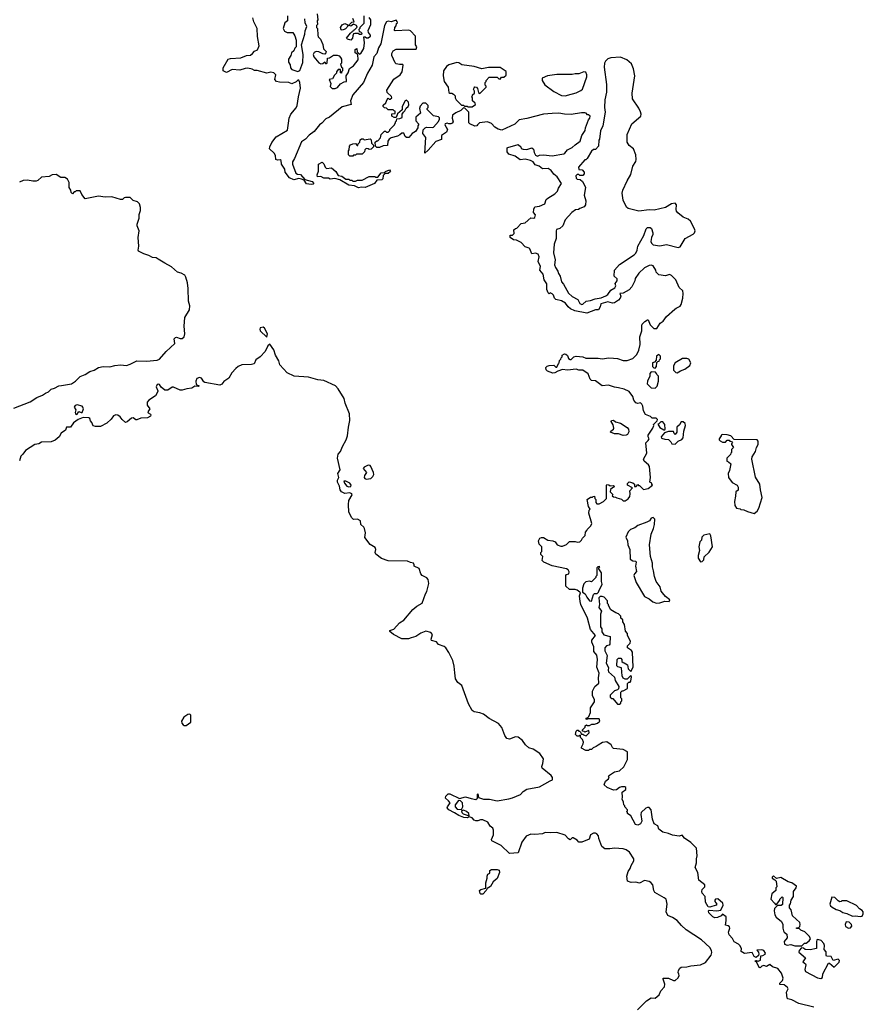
# Model space of a CAD drawing. Extents: x 2029826 to 2248070, y 228728 to 402406.
# Tile 364 of 368: x 2175448 to 2184207, y 354775 to 364996. Entities that reach past the tile are written whole.
import ezdxf

# ---------------------------------------------------------------- set-up
doc = ezdxf.new("R2010")
doc.units = 0

msp = doc.modelspace()

# ---------------------------------------------------------------- linework, layer by layer
at = {"layer": '0CON10XD'}
for points in [[(2177917, 364823), (2177912, 364905), (2177880, 364975), (2177870, 365015)], [(2178230, 365035), (2178230, 364985), (2178200, 364965), (2178182, 364905), (2178198, 364878), (2178225, 364862), (2178285, 364862), (2178305, 364830), (2178318, 364785), (2178318, 364715), (2178305, 364700), (2178295, 364672), (2178269, 364651), (2178262, 364625), (2178240, 364585), (2178240, 364555), (2178257, 364527), (2178260, 364495), (2178275, 364480), (2178335, 364458), (2178355, 364470), (2178388, 364552), (2178390, 364635), (2178372, 364735), (2178410, 364845), (2178411, 364879), (2178428, 364925), (2178413, 364963), (2178408, 365005)], [(2178537, 365057), (2178542, 364995), (2178538, 364985), (2178540, 364945), (2178530, 364935), (2178530, 364915), (2178540, 364905), (2178544, 364834), (2178548, 364818), (2178572, 364795), (2178595, 364740), (2178603, 364693), (2178630, 364665), (2178628, 364652), (2178615, 364640), (2178595, 364642), (2178552, 364662), (2178525, 364666), (2178505, 364654), (2178496, 364635), (2178501, 364611), (2178555, 364550), (2178575, 364538), (2178595, 364540), (2178615, 364560), (2178622, 364542), (2178635, 364540), (2178640, 364545), (2178642, 364598), (2178665, 364602), (2178705, 364628), (2178745, 364628), (2178765, 364620), (2178780, 364605), (2178788, 364585), (2178790, 364545), (2178780, 364535), (2178790, 364505), (2178800, 364495), (2178800, 364465), (2178790, 364455), (2178788, 364442), (2178780, 364445), (2178778, 364478), (2178755, 364480), (2178738, 364455), (2178738, 364442), (2178715, 364420), (2178696, 364384), (2178662, 364375), (2178678, 364335), (2178672, 364302), (2178693, 364283), (2178725, 364283), (2178746, 364294), (2178779, 364331), (2178815, 364350), (2178840, 364355), (2178838, 364412), (2178858, 364445), (2178872, 364488), (2178913, 364517), (2178962, 364578), (2178960, 364635), (2178932, 364652), (2178932, 364688), (2178948, 364698), (2178952, 364662), (2178975, 364640), (2178990, 364645), (2179022, 364698), (2179028, 364755), (2179022, 364818), (2179035, 364820), (2179048, 364808), (2179065, 364808), (2179090, 364825), (2179090, 364835), (2179068, 364865), (2179067, 364885), (2179093, 364945), (2179092, 364995), (2179075, 365020)], [(2179022, 365038), (2179020, 364955), (2178980, 364915), (2178980, 364905), (2178970, 364895), (2178972, 364872), (2178985, 364870), (2179000, 364855), (2178998, 364842), (2178975, 364842), (2178962, 364852), (2178927, 364853), (2178912, 364848), (2178905, 364830), (2178902, 364805), (2178887, 364783), (2178850, 364795), (2178842, 364805), (2178882, 364858), (2178895, 364870), (2178908, 364872), (2178912, 364888), (2178925, 364890), (2178952, 364918), (2178946, 364936), (2178915, 364950), (2178885, 364930), (2178870, 364935), (2178872, 364948), (2178895, 364970), (2178920, 364975), (2178908, 365008)], [(2181370, 361265), (2181349, 361319), (2181295, 361358), (2181255, 361358), (2181225, 361368), (2181135, 361357), (2181085, 361364), (2181035, 361348), (2181005, 361330), (2180985, 361328), (2180928, 361348), (2180915, 361360), (2180910, 361385), (2180925, 361400), (2180945, 361408), (2180995, 361410), (2181015, 361390), (2181025, 361390), (2181042, 361428), (2181050, 361435), (2181052, 361458), (2181068, 361472), (2181070, 361485), (2181080, 361495), (2181080, 361515), (2181105, 361528), (2181120, 361525), (2181135, 361510), (2181145, 361480), (2181165, 361468), (2181175, 361470), (2181203, 361497), (2181225, 361502), (2181296, 361496), (2181325, 361482), (2181455, 361483), (2181496, 361474), (2181565, 361486), (2181613, 361483), (2181655, 361478), (2181715, 361459), (2181755, 361460), (2181815, 361480), (2181855, 361522), (2181876, 361565), (2181890, 361625), (2181888, 361705), (2181908, 361765), (2181908, 361825), (2181912, 361835), (2181937, 361863), (2181965, 361880), (2181975, 361880), (2181995, 361830), (2182032, 361792), (2182065, 361792), (2182098, 361845), (2182128, 361865), (2182164, 361916), (2182250, 361990), (2182265, 362003), (2182305, 362021), (2182315, 362040), (2182334, 362105), (2182338, 362155), (2182332, 362182), (2182296, 362216), (2182261, 362295), (2182215, 362342), (2182195, 362350), (2182155, 362339), (2182085, 362348), (2182057, 362375), (2182052, 362395), (2182025, 362440), (2182005, 362447), (2181985, 362446), (2181935, 362419), (2181876, 362365), (2181840, 362310), (2181834, 362285), (2181805, 362222), (2181775, 362192), (2181715, 362158), (2181680, 362155), (2181688, 362125), (2181683, 362105), (2181666, 362085), (2181625, 362058), (2181602, 362052), (2181555, 362067), (2181483, 362047), (2181476, 362015), (2181457, 361985), (2181425, 361983), (2181335, 361949), (2181212, 361975), (2181166, 361995), (2181141, 362015), (2181114, 362054), (2181075, 362077), (2181013, 362093), (2181000, 362105), (2180992, 362135), (2180975, 362152), (2180955, 362160), (2180945, 362152), (2180935, 362160), (2180922, 362195), (2180922, 362255), (2180893, 362295), (2180882, 362355), (2180847, 362395), (2180854, 362434), (2180830, 362485), (2180841, 362535), (2180831, 362561), (2180805, 362571), (2180764, 362564), (2180746, 362616), (2180736, 362626), (2180695, 362638), (2180655, 362682), (2180607, 362707), (2180575, 362712), (2180540, 362735), (2180542, 362758), (2180565, 362760), (2180582, 362778), (2180580, 362815), (2180595, 362830), (2180608, 362832), (2180655, 362880), (2180695, 362886), (2180755, 362940), (2180785, 362936), (2180798, 362942), (2180802, 362972), (2180781, 362995), (2180785, 363030), (2180795, 363052), (2180845, 363060), (2180902, 363085), (2180915, 363130), (2180930, 363145), (2181005, 363187), (2181032, 363215), (2181043, 363247), (2181072, 363295), (2181028, 363365), (2180994, 363394), (2180965, 363432), (2180935, 363450), (2180875, 363447), (2180840, 363475), (2180801, 363491), (2180779, 363519), (2180750, 363535), (2180695, 363550), (2180645, 363542), (2180591, 363581), (2180525, 363602), (2180510, 363625), (2180510, 363665), (2180515, 363670), (2180625, 363700), (2180650, 363675), (2180655, 363660), (2180675, 363652), (2180715, 363648), (2180767, 363667), (2180782, 363652), (2180788, 363618), (2180805, 363590), (2180825, 363580), (2180845, 363590), (2180885, 363592), (2180975, 363582), (2181096, 363604), (2181109, 363611), (2181134, 363646), (2181185, 363668), (2181214, 363696), (2181266, 363734), (2181286, 363794), (2181320, 363845), (2181323, 363875), (2181354, 363956), (2181368, 363975), (2181370, 363995), (2181355, 364010), (2181345, 364010), (2181330, 364025), (2181315, 364030), (2181281, 364031), (2181175, 364012), (2181105, 364014), (2181045, 364026), (2180976, 364024), (2180885, 364014), (2180715, 363972), (2180633, 363957), (2180588, 363912), (2180455, 363850), (2180415, 363860), (2180382, 363882), (2180347, 363917), (2180305, 363937), (2180223, 363927), (2180200, 363905), (2180196, 363894), (2180175, 363890), (2180120, 363915), (2180110, 363925), (2180110, 364035), (2180068, 364078), (2180055, 364080), (2180028, 364052), (2179975, 364030), (2179940, 364005), (2179938, 363975), (2179947, 363935), (2179938, 363922), (2179924, 363914), (2179904, 363914), (2179885, 363922), (2179864, 363916), (2179862, 363905), (2179888, 363858), (2179880, 363830), (2179828, 363795), (2179826, 363754), (2179767, 363733), (2179689, 363641), (2179655, 363610), (2179664, 363774), (2179634, 363814), (2179638, 363852), (2179657, 363873), (2179671, 363879), (2179733, 363877), (2179745, 363882), (2179795, 363940), (2179808, 363965), (2179807, 363977), (2179797, 363987), (2179745, 363998), (2179680, 364065), (2179680, 364075), (2179690, 364085), (2179690, 364105), (2179665, 364130), (2179635, 364130), (2179605, 364100), (2179600, 364075), (2179610, 364025), (2179560, 363985), (2179560, 363945), (2179590, 363915), (2179590, 363905), (2179580, 363895), (2179580, 363875), (2179556, 363834), (2179522, 363815), (2179488, 363775), (2179463, 363773), (2179450, 363785), (2179438, 363818), (2179415, 363820), (2179395, 363800), (2179372, 363788), (2179305, 363770), (2179284, 363756), (2179270, 363735), (2179268, 363692), (2179223, 363687), (2179185, 363670), (2179155, 363670), (2179142, 363682), (2179140, 363725), (2179155, 363740), (2179165, 363740), (2179195, 363770), (2179200, 363805), (2179235, 363840), (2179245, 363840), (2179255, 363830), (2179275, 363830), (2179290, 363845), (2179292, 363858), (2179335, 363900), (2179350, 363925), (2179350, 363935), (2179360, 363945), (2179362, 363968), (2179395, 363970), (2179418, 363982), (2179420, 364015), (2179432, 364038), (2179445, 364050), (2179461, 364079), (2179482, 364095), (2179489, 364111), (2179485, 364140), (2179465, 364160), (2179450, 364155), (2179420, 364095), (2179418, 364062), (2179372, 364018), (2179355, 363980), (2179335, 363980), (2179310, 363995), (2179312, 364018), (2179348, 364022), (2179348, 364048), (2179335, 364050), (2179325, 364060), (2179275, 364060), (2179258, 364078), (2179235, 364080), (2179220, 364095), (2179222, 364108), (2179248, 364132), (2179262, 364168), (2179275, 364180), (2179285, 364170), (2179295, 364170), (2179310, 364185), (2179308, 364198), (2179262, 364242), (2179260, 364265), (2179332, 364378), (2179398, 364425), (2179420, 364455), (2179430, 364525), (2179425, 364530), (2179392, 364532), (2179358, 364538), (2179345, 364550), (2179310, 364625), (2179310, 364645), (2179327, 364673), (2179355, 364692), (2179565, 364690), (2179570, 364715), (2179558, 364735), (2179558, 364825), (2179505, 364882), (2179489, 364889), (2179345, 364880), (2179340, 364885), (2179342, 364915), (2179357, 364933), (2179360, 364955), (2179370, 364965), (2179368, 364978), (2179355, 364990), (2179305, 364973), (2179275, 364980), (2179255, 364973), (2179234, 364935), (2179199, 364745), (2179174, 364705), (2179156, 364644), (2179125, 364610), (2179109, 364525), (2179059, 364441), (2179016, 364344), (2178906, 364215), (2178883, 364153), (2178890, 364115), (2178795, 364091), (2178666, 363985), (2178625, 363966), (2178585, 363921), (2178560, 363905), (2178505, 363837), (2178452, 363798), (2178415, 363756), (2178373, 363727), (2178301, 363555), (2178280, 363520), (2178280, 363495), (2178314, 363404), (2178333, 363393), (2178365, 363388), (2178408, 363338), (2178486, 363316), (2178502, 363295), (2178495, 363288), (2178475, 363287), (2178425, 363294), (2178400, 363330), (2178375, 363342), (2178345, 363348), (2178295, 363334), (2178250, 363355), (2178205, 363412), (2178201, 363445), (2178166, 363495), (2178162, 363535), (2178153, 363543), (2178125, 363539), (2178107, 363545), (2178104, 363585), (2178091, 363611), (2178041, 363655), (2178044, 363675), (2178065, 363720), (2178111, 363779), (2178230, 363850), (2178238, 363922), (2178247, 363975), (2178263, 364015), (2178318, 364082), (2178328, 364105), (2178341, 364195), (2178364, 364285), (2178358, 364345), (2178345, 364370), (2178335, 364370), (2178319, 364351), (2178275, 364332), (2178243, 364343), (2178145, 364346), (2178115, 364356), (2178098, 364375), (2178106, 364425), (2178086, 364446), (2178055, 364451), (2178015, 364442), (2177915, 364468), (2177885, 364468), (2177861, 364481), (2177815, 364494), (2177789, 364491), (2177735, 364471), (2177655, 364478), (2177595, 364447), (2177562, 364465), (2177562, 364495), (2177612, 364585), (2177637, 364593), (2177745, 364601), (2177802, 364625), (2177845, 364629), (2177866, 364644), (2177885, 364671), (2177917, 364685), (2177934, 364725), (2177917, 364823)], [(2178795, 364888), (2178785, 364892), (2178778, 364915), (2178795, 364942), (2178825, 364958), (2178848, 364948), (2178860, 364935), (2178829, 364901), (2178815, 364893), (2178795, 364888)], [(2181285, 362041), (2181295, 362044), (2181330, 362075), (2181375, 362080), (2181423, 362097), (2181485, 362108), (2181535, 362128), (2181555, 362142), (2181585, 362188), (2181627, 362213), (2181638, 362235), (2181632, 362258), (2181650, 362285), (2181650, 362305), (2181620, 362335), (2181623, 362397), (2181674, 362456), (2181828, 362555), (2181845, 362572), (2181860, 362605), (2181867, 362645), (2181928, 362755), (2181952, 362825), (2181965, 362838), (2181995, 362840), (2182007, 362827), (2182022, 362785), (2182022, 362765), (2182008, 362735), (2182002, 362695), (2182008, 362675), (2182025, 362658), (2182095, 362648), (2182165, 362661), (2182285, 362631), (2182305, 362637), (2182356, 362724), (2182440, 362770), (2182454, 362785), (2182460, 362805), (2182456, 362825), (2182412, 362905), (2182388, 362925), (2182338, 362948), (2182282, 362992), (2182269, 363009), (2182264, 363025), (2182266, 363076), (2182255, 363090), (2182215, 363083), (2182152, 363048), (2182035, 363018), (2181985, 363022), (2181875, 363007), (2181765, 363035), (2181750, 363050), (2181713, 363123), (2181704, 363195), (2181709, 363225), (2181754, 363325), (2181792, 363388), (2181814, 363476), (2181844, 363525), (2181847, 363545), (2181846, 363595), (2181821, 363655), (2181775, 363692), (2181756, 363725), (2181754, 363806), (2181802, 363915), (2181897, 363995), (2181901, 364015), (2181895, 364040), (2181875, 364077), (2181812, 364175), (2181808, 364235), (2181836, 364415), (2181822, 364485), (2181799, 364539), (2181751, 364581), (2181685, 364606), (2181585, 364601), (2181555, 364589), (2181531, 364565), (2181521, 364545), (2181516, 364505), (2181542, 364325), (2181540, 364245), (2181524, 364165), (2181519, 364085), (2181526, 364035), (2181503, 363895), (2181477, 363843), (2181468, 363755), (2181460, 363745), (2181458, 363685), (2181425, 363650), (2181405, 363650), (2181385, 363630), (2181340, 363555), (2181325, 363540), (2181315, 363540), (2181250, 363465), (2181252, 363442), (2181288, 363438), (2181310, 363415), (2181310, 363395), (2181295, 363380), (2181265, 363380), (2181255, 363390), (2181235, 363390), (2181222, 363375), (2181225, 363350), (2181235, 363340), (2181268, 363338), (2181290, 363315), (2181315, 363272), (2181321, 363255), (2181308, 363175), (2181327, 363115), (2181322, 363075), (2181310, 363055), (2181263, 363037), (2181250, 363025), (2181218, 363022), (2181182, 362995), (2181113, 362917), (2181087, 362855), (2181055, 362828), (2181023, 362817), (2181018, 362805), (2181018, 362725), (2180998, 362665), (2180991, 362575), (2181007, 362505), (2181001, 362451), (2181010, 362425), (2181036, 362385), (2181042, 362362), (2181060, 362335), (2181074, 362274), (2181095, 362250), (2181145, 362158), (2181183, 362123), (2181243, 362093), (2181265, 362050), (2181285, 362041)], [(2180145, 364090), (2180180, 364115), (2180178, 364128), (2180150, 364155), (2180150, 364185), (2180140, 364195), (2180150, 364205), (2180150, 364215), (2180170, 364235), (2180170, 364255), (2180160, 364275), (2180165, 364290), (2180175, 364298), (2180190, 364295), (2180202, 364282), (2180212, 364242), (2180225, 364230), (2180290, 364295), (2180290, 364305), (2180280, 364315), (2180280, 364345), (2180290, 364355), (2180290, 364365), (2180322, 364398), (2180405, 364400), (2180422, 364382), (2180435, 364380), (2180452, 364398), (2180475, 364400), (2180498, 364422), (2180498, 364458), (2180435, 364500), (2180315, 364501), (2180245, 364486), (2180165, 364509), (2180038, 364528), (2180007, 364547), (2179985, 364552), (2179902, 364528), (2179879, 364511), (2179849, 364465), (2179843, 364415), (2179856, 364356), (2179897, 364295), (2179902, 364242), (2179913, 364233), (2179935, 364232), (2179953, 364223), (2179968, 364205), (2179968, 364185), (2179978, 364165), (2180035, 364110), (2180055, 364110), (2180065, 364100), (2180095, 364100), (2180105, 364090), (2180145, 364090)], [(2181115, 364207), (2181135, 364213), (2181225, 364238), (2181275, 364260), (2181293, 364275), (2181336, 364404), (2181337, 364425), (2181325, 364452), (2181305, 364456), (2181255, 364434), (2181215, 364434), (2181185, 364426), (2181025, 364429), (2180975, 364422), (2180928, 364412), (2180871, 364389), (2180872, 364365), (2180900, 364320), (2180995, 364250), (2181075, 364211), (2181115, 364207)], [(2178905, 363580), (2178875, 363580), (2178860, 363595), (2178860, 363635), (2178870, 363645), (2178872, 363685), (2178884, 363696), (2178905, 363708), (2178935, 363710), (2178952, 363692), (2178958, 363692), (2178962, 363708), (2178980, 363725), (2178982, 363748), (2178995, 363760), (2179015, 363760), (2179025, 363750), (2179085, 363760), (2179098, 363748), (2179100, 363715), (2179120, 363695), (2179120, 363675), (2179098, 363652), (2179075, 363650), (2179067, 363657), (2179045, 363660), (2179030, 363645), (2179027, 363623), (2179005, 363600), (2178945, 363600), (2178935, 363590), (2178915, 363590), (2178905, 363580)], [(2178965, 363250), (2178925, 363271), (2178865, 363280), (2178773, 363333), (2178719, 363349), (2178672, 363342), (2178655, 363350), (2178605, 363351), (2178575, 363369), (2178540, 363365), (2178538, 363385), (2178550, 363425), (2178550, 363495), (2178587, 363517), (2178605, 363500), (2178620, 363465), (2178633, 363453), (2178685, 363458), (2178729, 363419), (2178755, 363380), (2178792, 363372), (2178835, 363340), (2178865, 363340), (2178875, 363330), (2178895, 363330), (2178905, 363320), (2178935, 363320), (2178955, 363330), (2179005, 363330), (2179075, 363368), (2179135, 363370), (2179145, 363360), (2179165, 363360), (2179202, 363408), (2179235, 363410), (2179245, 363420), (2179287, 363437), (2179298, 363422), (2179275, 363400), (2179242, 363398), (2179222, 363378), (2179218, 363345), (2179208, 363335), (2179155, 363330), (2179132, 363295), (2179035, 363254), (2178995, 363257), (2178965, 363250)], [(2175385, 360963), (2175555, 361028), (2175627, 361075), (2175683, 361097), (2175715, 361121), (2175747, 361133), (2175775, 361161), (2175810, 361170), (2175855, 361197), (2175882, 361198), (2175985, 361216), (2176027, 361245), (2176075, 361292), (2176128, 361312), (2176175, 361344), (2176222, 361358), (2176265, 361386), (2176315, 361396), (2176385, 361392), (2176436, 361406), (2176495, 361412), (2176555, 361408), (2176595, 361421), (2176665, 361456), (2176765, 361453), (2176875, 361462), (2176898, 361472), (2176969, 361551), (2177058, 361635), (2177052, 361685), (2177065, 361698), (2177075, 361702), (2177115, 361687), (2177135, 361687), (2177156, 361704), (2177164, 361736), (2177156, 361815), (2177164, 361905), (2177210, 361985), (2177214, 362025), (2177201, 362075), (2177197, 362205), (2177189, 362265), (2177173, 362325), (2177163, 362343), (2177125, 362366), (2177086, 362376), (2177025, 362432), (2176955, 362468), (2176885, 362512), (2176863, 362523), (2176825, 362527), (2176790, 362550), (2176735, 362567), (2176682, 362595), (2176678, 362605), (2176683, 362645), (2176679, 362735), (2176687, 362805), (2176668, 362855), (2176668, 362875), (2176688, 362935), (2176688, 362975), (2176702, 363015), (2176702, 363045), (2176690, 363085), (2176670, 363105), (2176625, 363120), (2176595, 363150), (2176545, 363150), (2176533, 363147), (2176515, 363130), (2176495, 363130), (2176405, 363157), (2176335, 363153), (2176265, 363163), (2176128, 363138), (2176092, 363182), (2176075, 363220), (2176035, 363220), (2176025, 363210), (2176012, 363208), (2175995, 363190), (2175982, 363202), (2175980, 363225), (2175963, 363253), (2175960, 363305), (2175945, 363340), (2175917, 363357), (2175875, 363358), (2175828, 363388), (2175785, 363387), (2175753, 363367), (2175675, 363363), (2175635, 363328), (2175619, 363321), (2175585, 363320), (2175528, 363332), (2175483, 363327), (2175445, 363310)], [(2178015, 361702), (2178021, 361735), (2177990, 361795), (2177975, 361804), (2177945, 361796), (2177940, 361785), (2177944, 361765), (2178015, 361702)], [(2181861, 354719), (2181955, 354813), (2182005, 354842), (2182045, 354840), (2182088, 354875), (2182106, 354914), (2182142, 354958), (2182146, 354986), (2182128, 355035), (2182130, 355045), (2182185, 355046), (2182235, 355024), (2182255, 355023), (2182285, 355049), (2182296, 355075), (2182293, 355087), (2182286, 355105), (2182289, 355125), (2182301, 355149), (2182315, 355160), (2182376, 355164), (2182415, 355176), (2182516, 355184), (2182570, 355210), (2182628, 355285), (2182636, 355314), (2182632, 355335), (2182615, 355364), (2182526, 355445), (2182369, 355549), (2182318, 355595), (2182275, 355646), (2182225, 355677), (2182177, 355697), (2182161, 355735), (2182172, 355815), (2182160, 355865), (2182141, 355881), (2182044, 355935), (2182031, 355955), (2182021, 356015), (2182000, 356040), (2181985, 356050), (2181935, 356061), (2181885, 356033), (2181845, 356043), (2181798, 356038), (2181760, 356055), (2181752, 356105), (2181767, 356155), (2181787, 356185), (2181796, 356215), (2181823, 356265), (2181826, 356285), (2181781, 356355), (2181745, 356379), (2181715, 356389), (2181625, 356396), (2181575, 356388), (2181525, 356390), (2181492, 356415), (2181462, 356495), (2181458, 356525), (2181442, 356545), (2181425, 356553), (2181405, 356552), (2181374, 356536), (2181360, 356490), (2181285, 356460), (2181255, 356460), (2181235, 356480), (2181195, 356503), (2181185, 356502), (2181165, 356482), (2181145, 356492), (2181111, 356531), (2181025, 356560), (2180955, 356554), (2180905, 356560), (2180875, 356546), (2180795, 356538), (2180755, 356541), (2180705, 356520), (2180661, 356459), (2180625, 356348), (2180535, 356340), (2180448, 356425), (2180351, 356471), (2180348, 356485), (2180366, 356535), (2180366, 356584), (2180360, 356605), (2180334, 356624), (2180310, 356665), (2180255, 356691), (2180231, 356691), (2180205, 356679), (2180185, 356680), (2180165, 356685), (2180145, 356710), (2180115, 356722), (2180095, 356711), (2180060, 356715), (2180006, 356735), (2179964, 356764), (2179905, 356794), (2179886, 356815), (2179888, 356825), (2179918, 356865), (2179899, 356889), (2179868, 356915), (2179872, 356935), (2179895, 356961), (2179915, 356959), (2180015, 356912), (2180075, 356930), (2180135, 356910), (2180185, 356902), (2180200, 356915), (2180200, 356955), (2180205, 356960), (2180212, 356922), (2180265, 356904), (2180325, 356906), (2180405, 356889), (2180525, 356907), (2180565, 356920), (2180647, 356953), (2180676, 356985), (2180715, 357009), (2180845, 357032), (2180956, 357094), (2180980, 357105), (2180980, 357130), (2180965, 357151), (2180872, 357225), (2180870, 357245), (2180881, 357275), (2180886, 357325), (2180848, 357378), (2180779, 357425), (2180735, 357438), (2180699, 357469), (2180668, 357515), (2180625, 357547), (2180595, 357553), (2180535, 357529), (2180505, 357534), (2180486, 357565), (2180455, 357650), (2180420, 357690), (2180323, 357743), (2180265, 357786), (2180225, 357802), (2180165, 357811), (2180146, 357825), (2180107, 357895), (2180040, 358085), (2179996, 358116), (2179973, 358153), (2179965, 358215), (2179960, 358285), (2179945, 358345), (2179905, 358427), (2179874, 358475), (2179855, 358491), (2179795, 358510), (2179775, 358538), (2179725, 358552), (2179720, 358565), (2179733, 358615), (2179718, 358635), (2179665, 358650), (2179612, 358628), (2179560, 358595), (2179512, 358578), (2179485, 358570), (2179415, 358570), (2179328, 358615), (2179290, 358645), (2179290, 358655), (2179331, 358669), (2179393, 358735), (2179437, 358763), (2179531, 358875), (2179572, 358908), (2179625, 358938), (2179660, 359035), (2179675, 359060), (2179696, 359144), (2179690, 359185), (2179675, 359201), (2179625, 359228), (2179613, 359245), (2179595, 359299), (2179545, 359323), (2179542, 359338), (2179537, 359355), (2179505, 359361), (2179475, 359376), (2179275, 359379), (2179205, 359403), (2179145, 359447), (2179139, 359465), (2179144, 359495), (2179137, 359517), (2179085, 359549), (2179032, 359622), (2179038, 359668), (2179029, 359715), (2179020, 359730), (2178991, 359755), (2178985, 359795), (2178955, 359810), (2178915, 359809), (2178896, 359825), (2178865, 359885), (2178860, 359965), (2178865, 360005), (2178900, 360065), (2178898, 360075), (2178875, 360084), (2178825, 360079), (2178789, 360095), (2178774, 360115), (2178770, 360155), (2178747, 360195), (2178748, 360215), (2178760, 360245), (2178750, 360285), (2178774, 360325), (2178748, 360445), (2178754, 360486), (2178780, 360515), (2178800, 360565), (2178839, 360635), (2178853, 360675), (2178860, 360765), (2178876, 360835), (2178871, 360905), (2178826, 361016), (2178816, 361065), (2178754, 361164), (2178726, 361196), (2178605, 361250), (2178545, 361259), (2178445, 361286), (2178297, 361297), (2178225, 361330), (2178148, 361415), (2178137, 361455), (2178103, 361515), (2178085, 361570), (2178045, 361628), (2178025, 361612), (2177998, 361552), (2177946, 361495), (2177899, 361465), (2177881, 361425), (2177855, 361416), (2177755, 361412), (2177715, 361395), (2177692, 361375), (2177649, 361331), (2177618, 361275), (2177568, 361242), (2177545, 361214), (2177526, 361204), (2177370, 361230), (2177358, 361238), (2177334, 361274), (2177315, 361282), (2177288, 361272), (2177277, 361245), (2177281, 361211), (2177310, 361195), (2177305, 361190), (2177265, 361192), (2177235, 361171), (2177184, 361164), (2177135, 361149), (2177115, 361149), (2177045, 361181), (2177030, 361180), (2176985, 361150), (2176955, 361151), (2176915, 361180), (2176898, 361208), (2176885, 361214), (2176875, 361208), (2176865, 361185), (2176883, 361145), (2176881, 361135), (2176857, 361093), (2176788, 361045), (2176772, 361025), (2176771, 360995), (2176800, 360955), (2176779, 360925), (2176780, 360915), (2176805, 360903), (2176810, 360895), (2176805, 360881), (2176775, 360864), (2176705, 360859), (2176665, 360844), (2176655, 360844), (2176625, 360862), (2176609, 360861), (2176565, 360821)], [(2182045, 361380), (2182060, 361395), (2182062, 361438), (2182072, 361448), (2182088, 361452), (2182090, 361465), (2182100, 361475), (2182100, 361505), (2182085, 361520), (2182060, 361505), (2182058, 361462), (2182038, 361442), (2182020, 361435), (2182020, 361395), (2182032, 361382), (2182045, 361380)], [(2182275, 361332), (2182308, 361352), (2182355, 361368), (2182405, 361408), (2182416, 361435), (2182395, 361471), (2182375, 361479), (2182331, 361479), (2182252, 361435), (2182238, 361402), (2182238, 361358), (2182260, 361335), (2182275, 361332)], [(2182045, 361172), (2182067, 361193), (2182080, 361245), (2182080, 361295), (2182062, 361312), (2182060, 361325), (2182048, 361338), (2182005, 361340), (2181990, 361325), (2181990, 361295), (2181968, 361245), (2181962, 361215), (2182003, 361173), (2182045, 361172)], [(2183695, 354744), (2183538, 354785), (2183465, 354822), (2183425, 354832), (2183415, 354840), (2183409, 354901), (2183428, 354935), (2183419, 354949), (2183386, 354976), (2183342, 354982), (2183340, 354995), (2183369, 355021), (2183376, 355045), (2183357, 355097), (2183318, 355148), (2183265, 355163), (2183235, 355188), (2183202, 355168), (2183175, 355179), (2183155, 355172), (2183135, 355153), (2183125, 355157), (2183100, 355210), (2183082, 355228), (2183095, 355230), (2183115, 355222), (2183140, 355235), (2183142, 355278), (2183165, 355282), (2183188, 355295), (2183190, 355305), (2183175, 355333), (2183155, 355340), (2183102, 355338), (2183120, 355315), (2183122, 355295), (2183118, 355282), (2183095, 355260), (2183075, 355272), (2183052, 355312), (2182975, 355303), (2182940, 355325), (2182942, 355355), (2182926, 355386), (2182911, 355401), (2182866, 355425), (2182850, 355460), (2182816, 355496), (2182809, 355525), (2182821, 355565), (2182819, 355579), (2182805, 355591), (2182776, 355596), (2182784, 355645), (2182782, 355682), (2182745, 355710), (2182730, 355695), (2182694, 355676), (2182665, 355672), (2182645, 355684), (2182603, 355725), (2182600, 355745), (2182607, 355753), (2182685, 355746), (2182728, 355752), (2182753, 355805), (2182748, 355825), (2182695, 355870), (2182673, 355867), (2182664, 355856), (2182665, 355842), (2182688, 355815), (2182680, 355805), (2182615, 355783), (2182597, 355787), (2182567, 355835), (2182564, 355895), (2182535, 355930), (2182532, 355945), (2182535, 355966), (2182562, 355995), (2182562, 356015), (2182500, 356065), (2182489, 356145), (2182460, 356195), (2182476, 356244), (2182474, 356284), (2182482, 356318), (2182475, 356395), (2182415, 356454), (2182349, 356499), (2182325, 356530), (2182295, 356522), (2182225, 356532), (2182185, 356548), (2182125, 356561), (2182084, 356594), (2182075, 356629), (2182037, 356647), (2182017, 356697), (2182006, 356795), (2181985, 356819), (2181965, 356819), (2181950, 356810), (2181900, 356765), (2181897, 356745), (2181908, 356675), (2181895, 356648), (2181865, 356634), (2181842, 356642), (2181795, 356730), (2181760, 356755), (2181760, 356765), (2181750, 356775), (2181760, 356785), (2181760, 356795), (2181730, 356825), (2181730, 356835), (2181720, 356845), (2181718, 356875), (2181703, 356903), (2181708, 356925), (2181703, 356977), (2181740, 357005), (2181740, 357025), (2181732, 357032), (2181695, 357032), (2181675, 357027), (2181645, 357001), (2181615, 356998), (2181548, 357025), (2181518, 357055), (2181530, 357090), (2181560, 357115), (2181568, 357135), (2181562, 357148), (2181622, 357188), (2181675, 357200), (2181721, 357239), (2181760, 357315), (2181757, 357397), (2181715, 357420), (2181615, 357430), (2181602, 357442), (2181589, 357469), (2181545, 357500), (2181498, 357492), (2181453, 357467), (2181435, 357450), (2181402, 357438), (2181385, 357420), (2181365, 357420), (2181355, 357410), (2181325, 357410), (2181282, 357435), (2181280, 357445), (2181300, 357480), (2181301, 357495), (2181293, 357523), (2181270, 357545), (2181270, 357570), (2181255, 357560), (2181235, 357560), (2181220, 357575), (2181225, 357610), (2181235, 357620), (2181245, 357620), (2181252, 357612), (2181268, 357608), (2181280, 357580), (2181295, 357580), (2181302, 357572), (2181328, 357562), (2181360, 357595), (2181358, 357618), (2181315, 357600), (2181308, 357608), (2181292, 357612), (2181290, 357625), (2181318, 357652), (2181320, 357665), (2181332, 357678), (2181345, 357670), (2181365, 357670), (2181388, 357682), (2181417, 357683), (2181447, 357693), (2181470, 357715), (2181465, 357740), (2181345, 357740), (2181335, 357730), (2181330, 357735), (2181330, 357745), (2181348, 357752), (2181358, 357762), (2181373, 357805), (2181375, 357852), (2181417, 357915), (2181417, 357935), (2181395, 357980), (2181394, 358025), (2181420, 358075), (2181462, 358108), (2181457, 358165), (2181463, 358213), (2181442, 358275), (2181448, 358355), (2181439, 358399), (2181408, 358438), (2181408, 358485), (2181388, 358535), (2181388, 358555), (2181428, 358605), (2181373, 358665), (2181342, 358782), (2181274, 358925), (2181266, 358955), (2181260, 359015), (2181270, 359045), (2181263, 359053), (2181235, 359076), (2181215, 359082), (2181155, 359080), (2181119, 359115), (2181120, 359225), (2181125, 359238), (2181150, 359245), (2181152, 359265), (2181142, 359285), (2181125, 359297), (2180975, 359327), (2180890, 359365), (2180873, 359383), (2180878, 359425), (2180860, 359445), (2180860, 359465), (2180870, 359475), (2180870, 359525), (2180843, 359553), (2180833, 359587), (2180850, 359615), (2180865, 359622), (2180885, 359622), (2180933, 359593), (2180985, 359588), (2181006, 359576), (2181030, 359545), (2181065, 359532), (2181085, 359532), (2181125, 359548), (2181155, 359580), (2181215, 359580), (2181241, 359571), (2181264, 359576), (2181282, 359595), (2181290, 359615), (2181318, 359642), (2181322, 359678), (2181338, 359692), (2181340, 359705), (2181378, 359742), (2181388, 359765), (2181358, 359875), (2181360, 359905), (2181370, 359915), (2181353, 359943), (2181340, 360015), (2181375, 360040), (2181395, 360040), (2181402, 360048), (2181415, 360050), (2181420, 360025), (2181430, 360015), (2181430, 359985), (2181442, 359972), (2181465, 359972), (2181510, 359995), (2181540, 360025), (2181540, 360165), (2181545, 360170), (2181565, 360168), (2181578, 360158), (2181615, 360160), (2181620, 360155), (2181618, 360142), (2181602, 360138), (2181582, 360118), (2181580, 360095), (2181608, 360068), (2181600, 360055), (2181612, 360042), (2181635, 360040), (2181648, 360032), (2181695, 360018), (2181715, 360000), (2181735, 360000), (2181765, 360022), (2181782, 360045), (2181788, 360075), (2181782, 360105), (2181810, 360135), (2181760, 360165), (2181758, 360182), (2181775, 360198), (2181815, 360190), (2181830, 360175), (2181830, 360150), (2181848, 360152), (2181865, 360170), (2181872, 360162), (2181885, 360160), (2181925, 360120), (2181972, 360128), (2182020, 360165), (2182010, 360175), (2182010, 360185), (2181990, 360195), (2181998, 360245), (2181987, 360357), (2181976, 360376), (2181932, 360412), (2181924, 360434), (2181959, 360495), (2181950, 360605), (2181975, 360628), (2181983, 360645), (2181973, 360665), (2181973, 360685), (2182022, 360755), (2182032, 360785), (2182030, 360795), (2182068, 360832), (2182070, 360845), (2182055, 360860), (2182015, 360860), (2181997, 360877), (2181945, 360898), (2181924, 360935), (2181918, 360985), (2181909, 361005), (2181895, 361018), (2181865, 361013), (2181845, 361018), (2181826, 361046), (2181814, 361085), (2181775, 361136), (2181725, 361160), (2181665, 361176), (2181625, 361180), (2181563, 361203), (2181495, 361197), (2181426, 361246), (2181385, 361252), (2181370, 361265)], [(2176035, 360898), (2176045, 360902), (2176061, 360929), (2176085, 360918), (2176095, 360920), (2176109, 360955), (2176104, 360974), (2176095, 360984), (2176045, 360999), (2176025, 360992), (2176014, 360975), (2176032, 360945), (2176025, 360920), (2176028, 360905), (2176035, 360898)], [(2176565, 360821), (2176545, 360816), (2176511, 360845), (2176491, 360875), (2176465, 360891), (2176445, 360895), (2176422, 360885), (2176399, 360851), (2176352, 360808), (2176285, 360774), (2176235, 360774), (2176211, 360781), (2176197, 360815), (2176182, 360832), (2176176, 360855), (2176165, 360863), (2176105, 360866), (2176054, 360846), (2176007, 360813), (2175975, 360766), (2175935, 360768), (2175924, 360736), (2175877, 360703), (2175859, 360665), (2175815, 360631), (2175775, 360615), (2175675, 360611), (2175645, 360595), (2175604, 360586), (2175507, 360523), (2175480, 360485), (2175458, 360465), (2175444, 360416)], [(2181715, 360680), (2181666, 360696), (2181625, 360698), (2181582, 360715), (2181587, 360725), (2181614, 360745), (2181616, 360755), (2181610, 360790), (2181588, 360825), (2181592, 360835), (2181615, 360840), (2181635, 360820), (2181687, 360807), (2181755, 360762), (2181770, 360745), (2181773, 360717), (2181759, 360691), (2181745, 360682), (2181715, 360680)], [(2182145, 360740), (2182150, 360745), (2182148, 360795), (2182125, 360820), (2182105, 360820), (2182085, 360800), (2182072, 360798), (2182094, 360764), (2182135, 360740), (2182145, 360740)], [(2182255, 360590), (2182285, 360620), (2182323, 360637), (2182337, 360655), (2182342, 360725), (2182362, 360785), (2182357, 360805), (2182335, 360820), (2182315, 360820), (2182299, 360791), (2182270, 360765), (2182270, 360715), (2182255, 360690), (2182242, 360702), (2182235, 360720), (2182185, 360722), (2182142, 360708), (2182110, 360665), (2182113, 360653), (2182145, 360642), (2182185, 360640), (2182210, 360615), (2182220, 360595), (2182255, 360590)], [(2183075, 359871), (2183105, 359894), (2183124, 359925), (2183158, 360035), (2183140, 360115), (2183134, 360175), (2183088, 360248), (2183051, 360435), (2183053, 360457), (2183089, 360515), (2183098, 360555), (2183114, 360585), (2183115, 360620), (2183106, 360635), (2182865, 360640), (2182830, 360675), (2182795, 360687), (2182745, 360690), (2182730, 360685), (2182730, 360675), (2182710, 360645), (2182710, 360635), (2182720, 360625), (2182745, 360612), (2182775, 360610), (2182795, 360630), (2182815, 360630), (2182822, 360622), (2182838, 360618), (2182850, 360605), (2182840, 360595), (2182840, 360585), (2182860, 360555), (2182840, 360535), (2182840, 360505), (2182830, 360495), (2182828, 360482), (2182790, 360445), (2182790, 360415), (2182808, 360408), (2182830, 360385), (2182818, 360315), (2182803, 360285), (2182807, 360245), (2182845, 360192), (2182896, 360166), (2182908, 360145), (2182907, 360113), (2182882, 360095), (2182881, 360049), (2182870, 359995), (2182874, 359954), (2182890, 359925), (2182927, 359917), (2182935, 359910), (2182965, 359908), (2183005, 359890), (2183075, 359871)], [(2179045, 360228), (2179095, 360233), (2179116, 360255), (2179124, 360275), (2179122, 360295), (2179095, 360359), (2179085, 360370), (2179065, 360373), (2179025, 360350), (2179014, 360336), (2179049, 360295), (2179027, 360265), (2179024, 360244), (2179032, 360232), (2179045, 360228)], [(2178865, 360146), (2178885, 360151), (2178888, 360165), (2178875, 360185), (2178835, 360206), (2178813, 360205), (2178819, 360185), (2178844, 360155), (2178865, 360146)], [(2182060, 358940), (2182095, 358944), (2182145, 358959), (2182190, 358955), (2182198, 358975), (2182155, 359008), (2182123, 359045), (2182110, 359065), (2182098, 359108), (2182057, 359165), (2182038, 359215), (2182030, 359275), (2182018, 359315), (2182020, 359355), (2181998, 359425), (2181987, 359545), (2182004, 359655), (2182030, 359715), (2182040, 359755), (2182042, 359812), (2182025, 359828), (2182005, 359820), (2181986, 359794), (2181961, 359779), (2181865, 359747), (2181835, 359722), (2181790, 359705), (2181765, 359680), (2181740, 359625), (2181758, 359585), (2181762, 359545), (2181782, 359495), (2181788, 359395), (2181815, 359378), (2181844, 359374), (2181850, 359365), (2181843, 359325), (2181853, 359267), (2181832, 359245), (2181823, 359225), (2181848, 359155), (2181935, 359008), (2181984, 358984), (2182022, 358952), (2182060, 358940)], [(2182515, 359370), (2182535, 359372), (2182552, 359388), (2182555, 359420), (2182605, 359468), (2182640, 359525), (2182625, 359640), (2182615, 359660), (2182550, 359645), (2182532, 359625), (2182528, 359592), (2182510, 359575), (2182500, 359525), (2182507, 359485), (2182493, 359435), (2182493, 359405), (2182515, 359370)], [(2181385, 358960), (2181405, 359030), (2181415, 359040), (2181445, 359040), (2181458, 359052), (2181460, 359065), (2181497, 359135), (2181490, 359165), (2181490, 359255), (2181460, 359295), (2181460, 359305), (2181470, 359315), (2181465, 359320), (2181452, 359318), (2181440, 359305), (2181440, 359225), (2181430, 359215), (2181430, 359205), (2181385, 359160), (2181365, 359168), (2181325, 359160), (2181305, 359140), (2181293, 359095), (2181292, 359052), (2181320, 359035), (2181335, 359000), (2181364, 358964), (2181385, 358960)], [(2181675, 357890), (2181688, 357902), (2181690, 357915), (2181700, 357925), (2181700, 357945), (2181690, 357955), (2181690, 358015), (2181702, 358028), (2181715, 358030), (2181758, 358055), (2181760, 358105), (2181772, 358118), (2181785, 358120), (2181795, 358130), (2181800, 358175), (2181795, 358190), (2181755, 358150), (2181735, 358150), (2181715, 358160), (2181702, 358185), (2181698, 358268), (2181658, 358278), (2181648, 358288), (2181650, 358355), (2181665, 358370), (2181688, 358368), (2181700, 358355), (2181700, 358335), (2181712, 358322), (2181725, 358320), (2181759, 358299), (2181766, 358256), (2181795, 358230), (2181817, 358275), (2181809, 358429), (2181799, 358449), (2181760, 358475), (2181760, 358495), (2181786, 358524), (2181789, 358545), (2181760, 358605), (2181760, 358625), (2181738, 358648), (2181727, 358717), (2181710, 358745), (2181710, 358765), (2181690, 358785), (2181690, 358805), (2181665, 358830), (2181638, 358838), (2181585, 358870), (2181560, 358915), (2181560, 358925), (2181550, 358935), (2181550, 358965), (2181515, 359000), (2181495, 359010), (2181475, 359010), (2181462, 358995), (2181468, 358925), (2181460, 358895), (2181488, 358855), (2181480, 358825), (2181480, 358695), (2181492, 358672), (2181493, 358643), (2181512, 358612), (2181580, 358595), (2181577, 358513), (2181567, 358503), (2181540, 358495), (2181522, 358475), (2181522, 358445), (2181548, 358395), (2181537, 358317), (2181562, 358272), (2181557, 358245), (2181560, 358225), (2181625, 358170), (2181632, 358135), (2181668, 358075), (2181665, 358050), (2181655, 358040), (2181625, 358030), (2181590, 357995), (2181580, 357985), (2181580, 357965), (2181595, 357950), (2181605, 357950), (2181655, 357890), (2181675, 357890)], [(2177155, 357669), (2177175, 357671), (2177223, 357705), (2177226, 357714), (2177226, 357775), (2177215, 357786), (2177195, 357782), (2177153, 357755), (2177129, 357715), (2177130, 357695), (2177145, 357676), (2177155, 357669)], [(2180035, 356796), (2180048, 356825), (2180045, 356865), (2180025, 356889), (2180005, 356891), (2179971, 356845), (2179970, 356825), (2179991, 356801), (2180035, 356796)], [(2180115, 356730), (2180111, 356755), (2180087, 356775), (2180055, 356790), (2180036, 356785), (2180037, 356765), (2180053, 356753), (2180115, 356730)], [(2180237, 355917), (2180228, 355925), (2180222, 355955), (2180235, 355968), (2180288, 355982), (2180288, 356035), (2180302, 356085), (2180302, 356105), (2180310, 356125), (2180328, 356135), (2180330, 356165), (2180345, 356173), (2180365, 356174), (2180404, 356174), (2180425, 356167), (2180430, 356145), (2180405, 356080), (2180364, 356046), (2180335, 355999), (2180302, 355978), (2180292, 355955), (2180255, 355920), (2180237, 355917)], [(2183565, 355380), (2183595, 355410), (2183615, 355410), (2183646, 355434), (2183658, 355455), (2183648, 355478), (2183599, 355529), (2183560, 355545), (2183545, 355560), (2183512, 355562), (2183512, 355568), (2183535, 355570), (2183548, 355582), (2183552, 355605), (2183548, 355625), (2183472, 355695), (2183458, 355755), (2183440, 355775), (2183440, 355805), (2183452, 355818), (2183458, 355855), (2183482, 355895), (2183484, 355946), (2183510, 355985), (2183512, 356002), (2183466, 356036), (2183426, 356046), (2183352, 356092), (2183305, 356080), (2183275, 356108), (2183260, 356095), (2183260, 356085), (2183288, 356068), (2183302, 356052), (2183310, 355995), (2183300, 355985), (2183300, 355955), (2183258, 355922), (2183248, 355865), (2183286, 355826), (2183295, 355810), (2183305, 355810), (2183340, 355855), (2183340, 355865), (2183365, 355890), (2183370, 355885), (2183368, 355812), (2183355, 355800), (2183315, 355800), (2183285, 355770), (2183280, 355745), (2183289, 355705), (2183301, 355681), (2183359, 355635), (2183371, 355605), (2183372, 355565), (2183379, 355539), (2183387, 355525), (2183412, 355505), (2183418, 355465), (2183384, 355426), (2183388, 355398), (2183415, 355388), (2183455, 355397), (2183495, 355381), (2183558, 355382), (2183565, 355380)], [(2184175, 355685), (2184195, 355691), (2184207, 355715), (2184205, 355736), (2184195, 355749), (2184166, 355766), (2184135, 355802), (2184035, 355848), (2183985, 355850), (2183978, 355842), (2183965, 355840), (2183945, 355850), (2183910, 355885), (2183882, 355888), (2183860, 355815), (2183867, 355797), (2183885, 355782), (2183925, 355760), (2183965, 355748), (2183995, 355727), (2184037, 355717), (2184095, 355690), (2184125, 355692), (2184175, 355685)], [(2184055, 355565), (2184075, 355568), (2184088, 355585), (2184085, 355605), (2184059, 355629), (2184029, 355631), (2184018, 355605), (2184023, 355583), (2184055, 355565)], [(2183765, 355044), (2183783, 355055), (2183788, 355092), (2183845, 355202), (2183855, 355203), (2183905, 355162), (2183955, 355212), (2183960, 355230), (2183945, 355243), (2183895, 355230), (2183875, 355270), (2183826, 355276), (2183820, 355285), (2183820, 355320), (2183800, 355345), (2183804, 355385), (2183798, 355405), (2183769, 355439), (2183735, 355449), (2183726, 355444), (2183721, 355425), (2183720, 355355), (2183655, 355340), (2183605, 355343), (2183585, 355358), (2183565, 355360), (2183540, 355335), (2183538, 355315), (2183607, 355257), (2183580, 355215), (2183606, 355196), (2183612, 355185), (2183599, 355135), (2183606, 355116), (2183730, 355050), (2183765, 355044)]]:
    msp.add_lwpolyline(points, dxfattribs=at)

doc.saveas('drawing.dxf')
